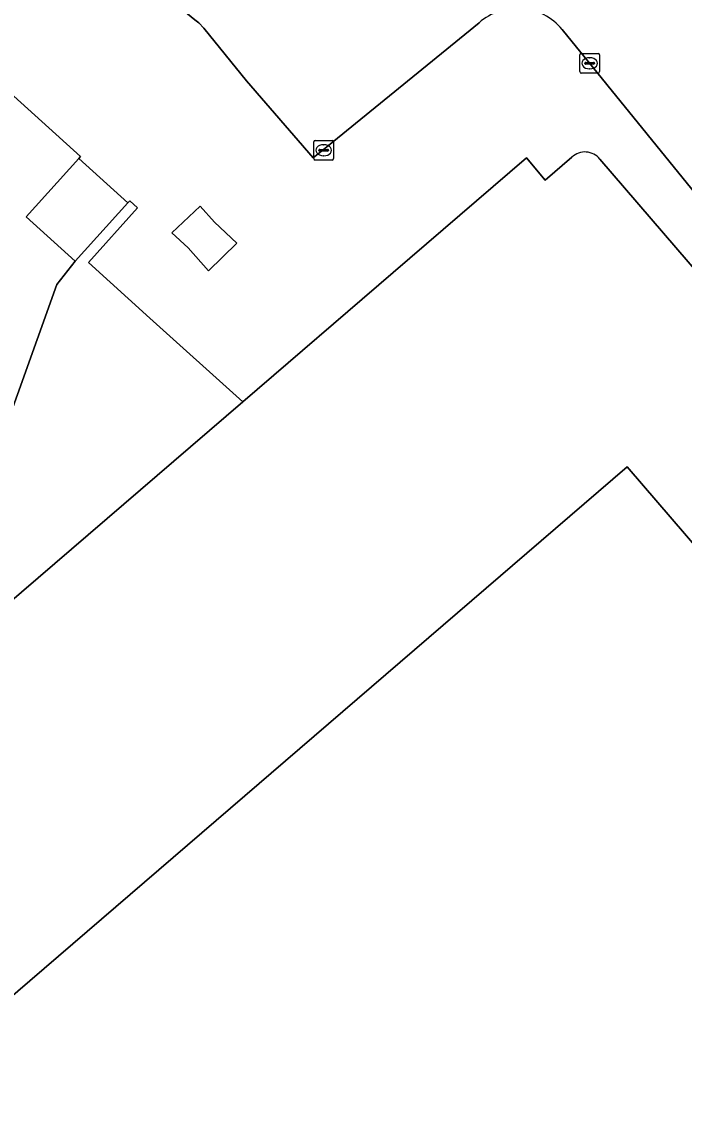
# Model space of a CAD drawing. Extents: x 161772 to 163126, y 383092 to 383917.
# Drawn here: x 162147.4 to 162181.1, y 383179.2 to 383235 of the extents above; entities that cross this region are included whole.
import ezdxf

# ---------------------------------------------------------------- set-up
doc = ezdxf.new("R2010")
doc.units = 0
for name, color, linetype in [('IMGEO_Groenvoorziening', 7, 'Continuous'), ('IMGEO_Kolk', 7, 'Continuous'), ('IMGEO_Lage_trafo', 7, 'Continuous'), ('IMGEO_Pand', 7, 'Continuous'), ('IMGEO_Rijbaan_lokaal_open', 7, 'Continuous'), ('IMGEO_Voetpad_op_trap', 7, 'Continuous'), ('IMGEO_Voetpad_open', 7, 'Continuous')]:
    doc.layers.add(name, color=color, linetype=linetype)

msp = doc.modelspace()

# ---------------------------------------------------------------- linework, layer by layer
at = {"layer": 'IMGEO_Groenvoorziening'}
msp.add_lwpolyline([(162158.661, 383215.711), (162153.945, 383219.969), (162150.815, 383222.795), (162153.315, 383225.564), (162152.918, 383225.922), (162152.824, 383225.818), (162150.15, 383222.857), (162149.21, 383221.675), (162144.281, 383207.94), (162127.797, 383205.163), (162124.591, 383189.366), (162118.128, 383188.293), (162113.541, 383179.671), (162108.851, 383178.881), (162107.055, 383178.536), (162106.152, 383173.575), (162106.302, 383172.873), (162107.386, 383171.613)], close=True, dxfattribs=at)
at = {"layer": 'IMGEO_Kolk'}
for p, q in [((162175.78, 383232.489), (162175.78, 383233.341)), ((162175.855, 383233.415), (162176.707, 383233.415)), ((162176.268, 383233.195), (162176.293, 383233.195)), ((162176.781, 383233.341), (162176.781, 383232.489)), ((162176.039, 383232.909), (162176.039, 383232.921)), ((162176.477, 383232.872), (162176.079, 383232.872)), ((162176.082, 383232.958), (162176.48, 383232.958)), ((162176.291, 383232.635), (162176.266, 383232.635)), ((162176.523, 383232.921), (162176.523, 383232.909)), ((162176.707, 383232.415), (162175.855, 383232.415)), ((162162.268, 383228.069), (162162.268, 383228.921)), ((162162.343, 383228.995), (162163.195, 383228.995)), ((162162.756, 383228.775), (162162.781, 383228.775)), ((162163.269, 383228.921), (162163.269, 383228.069)), ((162162.527, 383228.489), (162162.527, 383228.501)), ((162162.965, 383228.452), (162162.567, 383228.452)), ((162162.57, 383228.538), (162162.968, 383228.538)), ((162162.779, 383228.215), (162162.754, 383228.215)), ((162163.011, 383228.501), (162163.011, 383228.489)), ((162163.195, 383227.995), (162162.343, 383227.995))]:
    msp.add_line(p, q, dxfattribs=at)
for points in [[(162175.78, 383232.489), (162175.78, 383233.341)], [(162175.855, 383233.415), (162176.707, 383233.415)], [(162176.781, 383233.341), (162176.781, 383232.489)], [(162176.707, 383232.415), (162175.855, 383232.415)], [(162162.268, 383228.069), (162162.268, 383228.921)], [(162162.343, 383228.995), (162163.195, 383228.995)], [(162163.269, 383228.921), (162163.269, 383228.069)], [(162163.195, 383227.995), (162162.343, 383227.995)]]:
    msp.add_lwpolyline(points, dxfattribs=at)
for centre, radius, start, end in [((162175.857, 383233.339), 0.0765, 91.552, 178.448), ((162175.857, 383233.339), 0.0765, 91.552, 178.448), ((162176.705, 383233.339), 0.0765, 1.552, 88.448), ((162176.705, 383233.339), 0.0765, 1.552, 88.448), ((162175.857, 383232.491), 0.0765, 181.552, 268.448), ((162175.857, 383232.491), 0.0765, 181.552, 268.448), ((162176.079, 383232.918), 0.0403, 85.8775, 175.7526), ((162176.076, 383232.908), 0.0366, 178.938, 274.7102), ((162176.48, 383232.915), 0.043, 264.8664, 352.4533), ((162176.484, 383232.92), 0.0386, 1.7309, 96.639), ((162176.705, 383232.491), 0.0765, 271.552, 358.448), ((162176.705, 383232.491), 0.0765, 271.552, 358.448), ((162162.345, 383228.919), 0.0765, 91.552, 178.448), ((162162.345, 383228.919), 0.0765, 91.552, 178.448), ((162163.193, 383228.919), 0.0765, 1.552, 88.448), ((162163.193, 383228.919), 0.0765, 1.552, 88.448), ((162162.345, 383228.071), 0.0765, 181.552, 268.448), ((162162.345, 383228.071), 0.0765, 181.552, 268.448), ((162162.567, 383228.498), 0.0403, 85.8775, 175.7526), ((162162.564, 383228.488), 0.0366, 178.938, 274.7102), ((162162.968, 383228.495), 0.043, 264.8664, 352.4533), ((162162.972, 383228.5), 0.0386, 1.7309, 96.639), ((162163.193, 383228.071), 0.0765, 271.552, 358.448), ((162163.193, 383228.071), 0.0765, 271.552, 358.448)]:
    msp.add_arc(centre, radius, start, end, dxfattribs=at)
for centre, major_axis, ratio, start_param, end_param in [((162176.267, 383232.915), (-0.387, 0.002), 0.722429, 4.712389, 7.853982), ((162176.292, 383232.915), (-0.39, 0.002), 0.717154, 1.570796, 4.712389), ((162162.755, 383228.495), (-0.387, 0.002), 0.722429, 4.712389, 7.853982), ((162162.78, 383228.495), (-0.39, 0.002), 0.717154, 1.570796, 4.712389)]:
    msp.add_ellipse(centre, major_axis=major_axis, ratio=ratio, start_param=start_param, end_param=end_param, dxfattribs=at)
at = {"layer": 'IMGEO_Lage_trafo'}
msp.add_lwpolyline([(162156.5, 383225.653), (162155.049, 383224.294), (162155.877, 383223.543), (162156.919, 383222.364), (162158.352, 383223.767), (162157.222, 383224.84)], close=True, dxfattribs=at)
at = {"layer": 'IMGEO_Pand'}
for points in [[(162175.377, 383228.147), (162174.028, 383226.971), (162173.071, 383228.103), (162166.297, 383222.278), (162158.661, 383215.711), (162107.386, 383171.613), (162097.231, 383162.88), (162100.485, 383159.097), (162098.244, 383157.17), (162129.36, 383120.964)], [(162130.824, 383120.032), (162139.223, 383117.778), (162140.452, 383122.295), (162112.091, 383155.294), (162125.343, 383166.944), (162129.136, 383170.203), (162178.188, 383212.413), (162208.444, 383177.204), (162208.71, 383177.429), (162214.36, 383170.867), (162221.039, 383176.595), (162176.802, 383228.045)], [(162200.168, 383142.387), (162203.48, 383145.237), (162211.722, 383152.326), (162211.268, 383152.862), (162218.51, 383159.294), (162205.361, 383174.596), (162208.444, 383177.204), (162178.188, 383212.413), (162129.136, 383170.203), (162125.343, 383166.944), (162112.091, 383155.294), (162140.452, 383122.295), (162139.223, 383117.778), (162150.877, 383114.651)]]:
    msp.add_lwpolyline(points, dxfattribs=at)
msp.add_arc((162176.042, 383227.428), 0.979, 39.0734, 132.7382, dxfattribs=at)
at = {"layer": 'IMGEO_Rijbaan_lokaal_open'}
for points in [[(162138.027, 383250.059), (162156.225, 383235.128), (162156.432, 383234.975), (162156.677, 383234.693), (162158.853, 383232.029), (162162.233, 383228.107), (162162.745, 383228.524), (162170.66, 383234.972)], [(162174.881, 383234.638), (162185.794, 383221.202), (162197.692, 383206.555), (162212.159, 383188.744), (162219.615, 383180.162), (162220.06, 383180.586), (162221.347, 383181.753)]]:
    msp.add_lwpolyline(points, dxfattribs=at)
msp.add_arc((162172.608, 383232.756), 2.951, 39.6277, 131.3237, dxfattribs=at)
at = {"layer": 'IMGEO_Voetpad_op_trap'}
msp.add_lwpolyline([(162152.824, 383225.818), (162150.324, 383228.075), (162147.65, 383225.114), (162150.15, 383222.857)], close=True, dxfattribs=at)
at = {"layer": 'IMGEO_Voetpad_open'}
for points in [[(162135.774, 383251.95), (162128.52, 383247.982), (162137.347, 383239.996), (162146.119, 383232.061), (162150.418, 383228.179), (162150.324, 383228.075), (162152.824, 383225.818), (162152.918, 383225.922), (162153.315, 383225.564), (162150.815, 383222.795), (162153.945, 383219.969), (162158.661, 383215.711), (162166.297, 383222.278), (162173.071, 383228.103), (162174.028, 383226.971), (162175.377, 383228.147)], [(162170.66, 383234.972), (162162.745, 383228.524), (162162.233, 383228.107), (162158.853, 383232.029), (162156.677, 383234.693), (162156.432, 383234.975), (162156.225, 383235.128), (162138.027, 383250.059), (162135.774, 383251.95)], [(162221.347, 383181.753), (162220.06, 383180.586), (162219.615, 383180.162), (162212.159, 383188.744), (162197.692, 383206.555), (162185.794, 383221.202), (162174.881, 383234.638)], [(162144.281, 383207.94), (162149.21, 383221.675), (162150.15, 383222.857), (162147.65, 383225.114), (162150.324, 383228.075), (162150.418, 383228.179), (162146.119, 383232.061)], [(162176.802, 383228.045), (162221.039, 383176.595), (162214.36, 383170.867), (162208.71, 383177.429), (162208.444, 383177.204), (162221.57, 383161.933), (162223.19, 383160.048), (162223.887, 383160.649), (162222.072, 383162.793), (162218.59, 383166.911), (162215.553, 383170.502)]]:
    msp.add_lwpolyline(points, dxfattribs=at)
msp.add_lwpolyline([(162156.5, 383225.653), (162157.222, 383224.84), (162158.352, 383223.767), (162156.919, 383222.364), (162155.877, 383223.543), (162155.049, 383224.294)], close=True, dxfattribs=at)
for centre, radius, start, end in [((162172.608, 383232.756), 2.951, 39.6277, 131.3237), ((162176.042, 383227.428), 0.979, 39.0734, 132.7382)]:
    msp.add_arc(centre, radius, start, end, dxfattribs=at)

doc.saveas('drawing.dxf')
